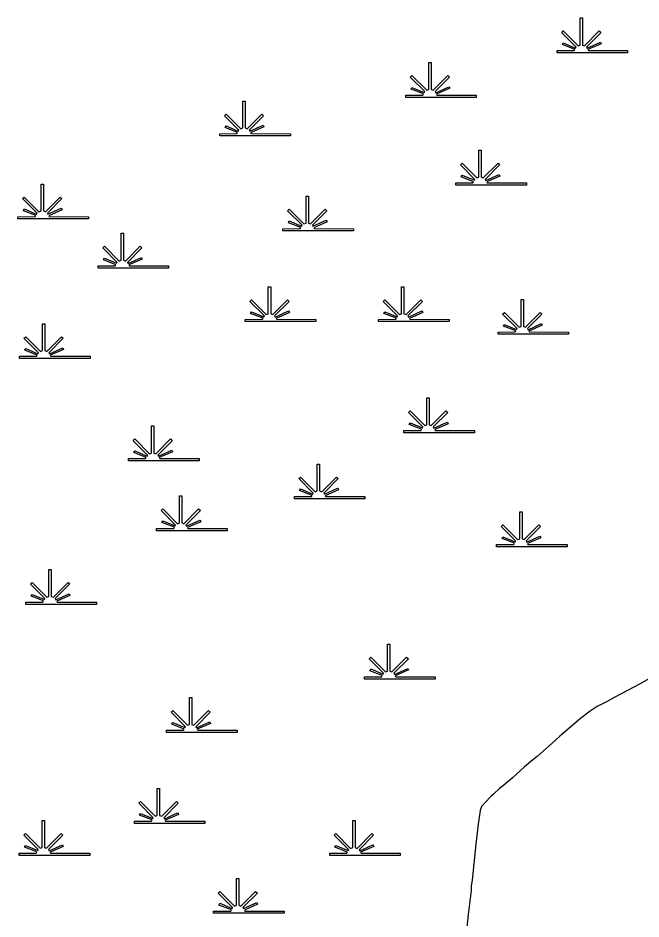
# Model space of a CAD drawing. Extents: x 2104537 to 2336408, y 34176 to 229611.
# Drawn here: x 2229919 to 2237602, y 124921 to 136026 of the extents above; entities that cross this region are included whole.
import ezdxf

# ---------------------------------------------------------------- set-up
doc = ezdxf.new("R2010")
doc.units = 0
doc.layers.add('Exist Hydrographic Swamp CELL', color=7, linetype='Continuous')
doc.layers.add('Exist Road Non-System Type 51', color=7, linetype='Continuous')

msp = doc.modelspace()

# ---------------------------------------------------------------- linework, layer by layer
at = {"layer": 'Exist Hydrographic Swamp CELL'}
for points in [[(2236567, 135624), (2236778, 135624), (2236786, 135638), (2236633, 135698), (2236644, 135718), (2236795, 135655), (2236802, 135667), (2236624, 135845), (2236644, 135866), (2236826, 135684), (2236851, 135693), (2236851, 136026), (2236880, 136026), (2236880, 135693), (2236905, 135684), (2237086, 135866), (2237107, 135845), (2236929, 135667), (2236937, 135653), (2237101, 135727), (2237110, 135707), (2236947, 135636), (2236953, 135624), (2237437, 135624), (2237437, 135595), (2236567, 135595)], [(2234700, 135076), (2234911, 135076), (2234919, 135090), (2234766, 135150), (2234777, 135170), (2234928, 135107), (2234935, 135119), (2234757, 135297), (2234777, 135318), (2234959, 135136), (2234984, 135145), (2234984, 135478), (2235013, 135478), (2235013, 135145), (2235038, 135136), (2235219, 135318), (2235240, 135297), (2235062, 135119), (2235070, 135105), (2235234, 135179), (2235244, 135159), (2235080, 135088), (2235086, 135076), (2235570, 135076), (2235570, 135047), (2234700, 135047)], [(2232408, 134600), (2232619, 134601), (2232627, 134615), (2232474, 134675), (2232485, 134695), (2232636, 134632), (2232643, 134644), (2232465, 134822), (2232485, 134842), (2232666, 134661), (2232692, 134670), (2232692, 135002), (2232721, 135002), (2232721, 134670), (2232746, 134661), (2232927, 134842), (2232948, 134822), (2232770, 134644), (2232778, 134629), (2232942, 134704), (2232951, 134684), (2232788, 134612), (2232794, 134601), (2233278, 134600), (2233278, 134572), (2232408, 134572)], [(2235319, 133993), (2235530, 133994), (2235538, 134008), (2235385, 134068), (2235397, 134088), (2235547, 134025), (2235554, 134037), (2235376, 134215), (2235397, 134236), (2235578, 134054), (2235603, 134063), (2235603, 134395), (2235632, 134395), (2235632, 134063), (2235657, 134054), (2235839, 134236), (2235859, 134215), (2235681, 134037), (2235689, 134022), (2235853, 134097), (2235863, 134077), (2235699, 134005), (2235705, 133994), (2236189, 133993), (2236189, 133965), (2235319, 133965)], [(2229919, 133577), (2230130, 133578), (2230138, 133592), (2229985, 133651), (2229996, 133672), (2230147, 133609), (2230154, 133621), (2229976, 133799), (2229996, 133819), (2230178, 133637), (2230203, 133647), (2230203, 133979), (2230232, 133979), (2230232, 133647), (2230257, 133637), (2230438, 133819), (2230459, 133799), (2230281, 133621), (2230289, 133606), (2230453, 133681), (2230462, 133661), (2230299, 133589), (2230305, 133578), (2230789, 133577), (2230789, 133549), (2229919, 133549)], [(2233187, 133429), (2233398, 133430), (2233406, 133444), (2233253, 133503), (2233264, 133524), (2233415, 133461), (2233422, 133473), (2233244, 133651), (2233265, 133671), (2233446, 133489), (2233471, 133499), (2233471, 133831), (2233500, 133831), (2233500, 133499), (2233525, 133489), (2233706, 133671), (2233727, 133651), (2233549, 133473), (2233557, 133458), (2233721, 133533), (2233731, 133513), (2233567, 133441), (2233573, 133430), (2234057, 133429), (2234057, 133401), (2233187, 133401)], [(2230907, 132970), (2231117, 132971), (2231125, 132985), (2230973, 133044), (2230984, 133065), (2231135, 133002), (2231141, 133014), (2230964, 133192), (2230984, 133212), (2231165, 133030), (2231191, 133040), (2231191, 133372), (2231220, 133372), (2231220, 133040), (2231245, 133030), (2231426, 133212), (2231447, 133192), (2231269, 133014), (2231277, 132999), (2231441, 133074), (2231450, 133054), (2231286, 132982), (2231293, 132971), (2231777, 132970), (2231777, 132942), (2230907, 132942)], [(2232722, 132311), (2232933, 132312), (2232941, 132326), (2232788, 132385), (2232799, 132406), (2232950, 132343), (2232957, 132355), (2232779, 132533), (2232799, 132553), (2232981, 132371), (2233006, 132381), (2233006, 132713), (2233035, 132713), (2233035, 132381), (2233060, 132371), (2233241, 132553), (2233262, 132533), (2233084, 132355), (2233092, 132340), (2233256, 132415), (2233266, 132395), (2233102, 132323), (2233108, 132312), (2233592, 132311), (2233592, 132283), (2232722, 132283)], [(2234366, 132311), (2234577, 132312), (2234585, 132326), (2234432, 132385), (2234443, 132406), (2234594, 132343), (2234601, 132355), (2234423, 132533), (2234444, 132553), (2234625, 132371), (2234650, 132381), (2234650, 132713), (2234679, 132713), (2234679, 132381), (2234704, 132371), (2234885, 132553), (2234906, 132533), (2234728, 132355), (2234736, 132340), (2234900, 132415), (2234910, 132395), (2234746, 132323), (2234752, 132312), (2235236, 132311), (2235236, 132283), (2234366, 132283)], [(2235839, 132155), (2236050, 132156), (2236058, 132170), (2235905, 132229), (2235916, 132250), (2236067, 132187), (2236074, 132199), (2235896, 132377), (2235917, 132397), (2236098, 132215), (2236123, 132225), (2236123, 132557), (2236152, 132557), (2236152, 132225), (2236177, 132215), (2236358, 132397), (2236379, 132377), (2236201, 132199), (2236209, 132184), (2236373, 132259), (2236383, 132239), (2236219, 132167), (2236225, 132156), (2236709, 132155), (2236709, 132127), (2235839, 132127)], [(2229937, 131856), (2230147, 131856), (2230155, 131871), (2230002, 131930), (2230014, 131951), (2230165, 131888), (2230171, 131900), (2229993, 132078), (2230014, 132098), (2230195, 131916), (2230220, 131926), (2230220, 132258), (2230249, 132258), (2230249, 131926), (2230274, 131916), (2230456, 132098), (2230476, 132078), (2230298, 131900), (2230306, 131885), (2230470, 131960), (2230480, 131939), (2230316, 131868), (2230322, 131856), (2230807, 131856), (2230807, 131828), (2229937, 131828)], [(2234678, 130941), (2234889, 130942), (2234897, 130956), (2234744, 131016), (2234755, 131036), (2234906, 130973), (2234913, 130985), (2234735, 131163), (2234755, 131183), (2234937, 131002), (2234962, 131011), (2234962, 131343), (2234991, 131343), (2234991, 131011), (2235016, 131002), (2235197, 131183), (2235218, 131163), (2235040, 130985), (2235048, 130970), (2235212, 131045), (2235222, 131025), (2235058, 130953), (2235064, 130942), (2235548, 130941), (2235548, 130913), (2234678, 130913)], [(2231282, 130595), (2231492, 130595), (2231500, 130609), (2231347, 130669), (2231359, 130689), (2231510, 130626), (2231516, 130638), (2231338, 130816), (2231359, 130837), (2231540, 130655), (2231565, 130664), (2231565, 130997), (2231594, 130997), (2231594, 130664), (2231620, 130655), (2231801, 130837), (2231821, 130816), (2231644, 130638), (2231652, 130624), (2231815, 130698), (2231825, 130678), (2231661, 130607), (2231668, 130595), (2232152, 130595), (2232152, 130566), (2231282, 130566)], [(2233327, 130126), (2233537, 130127), (2233545, 130141), (2233392, 130200), (2233404, 130221), (2233555, 130158), (2233561, 130170), (2233383, 130348), (2233404, 130368), (2233585, 130186), (2233610, 130196), (2233610, 130528), (2233639, 130528), (2233639, 130196), (2233664, 130186), (2233846, 130368), (2233866, 130348), (2233689, 130170), (2233697, 130155), (2233860, 130230), (2233870, 130210), (2233706, 130138), (2233712, 130127), (2234197, 130126), (2234197, 130098), (2233327, 130098)], [(2231628, 129733), (2231839, 129733), (2231847, 129748), (2231694, 129807), (2231705, 129828), (2231856, 129765), (2231863, 129776), (2231685, 129955), (2231706, 129975), (2231887, 129793), (2231912, 129803), (2231912, 130135), (2231941, 130135), (2231941, 129803), (2231966, 129793), (2232147, 129975), (2232168, 129955), (2231990, 129776), (2231998, 129762), (2232162, 129836), (2232172, 129816), (2232008, 129745), (2232014, 129733), (2232498, 129733), (2232498, 129705), (2231628, 129705)], [(2235822, 129537), (2236032, 129537), (2236041, 129551), (2235888, 129611), (2235899, 129632), (2236050, 129569), (2236056, 129580), (2235879, 129758), (2235899, 129779), (2236080, 129597), (2236106, 129606), (2236106, 129939), (2236135, 129939), (2236135, 129606), (2236160, 129597), (2236341, 129779), (2236362, 129758), (2236184, 129580), (2236192, 129566), (2236356, 129640), (2236365, 129620), (2236201, 129549), (2236208, 129537), (2236692, 129537), (2236692, 129508), (2235822, 129508)], [(2230017, 128826), (2230227, 128826), (2230235, 128841), (2230082, 128900), (2230094, 128921), (2230245, 128858), (2230251, 128869), (2230073, 129047), (2230094, 129068), (2230275, 128886), (2230300, 128895), (2230300, 129228), (2230329, 129228), (2230329, 128895), (2230355, 128886), (2230536, 129068), (2230556, 129047), (2230379, 128869), (2230387, 128855), (2230550, 128929), (2230560, 128909), (2230396, 128838), (2230403, 128826), (2230887, 128826), (2230887, 128797), (2230017, 128797)], [(2234193, 127907), (2234404, 127907), (2234412, 127921), (2234259, 127981), (2234270, 128002), (2234421, 127939), (2234427, 127950), (2234250, 128128), (2234270, 128149), (2234451, 127967), (2234477, 127976), (2234477, 128309), (2234506, 128309), (2234506, 127976), (2234531, 127967), (2234712, 128149), (2234733, 128128), (2234555, 127950), (2234563, 127936), (2234727, 128010), (2234736, 127990), (2234572, 127919), (2234579, 127907), (2235063, 127907), (2235063, 127878), (2234193, 127878)], [(2231750, 127248), (2231960, 127248), (2231968, 127262), (2231815, 127322), (2231827, 127343), (2231978, 127280), (2231984, 127291), (2231806, 127469), (2231827, 127490), (2232008, 127308), (2232033, 127317), (2232033, 127650), (2232062, 127650), (2232062, 127317), (2232088, 127308), (2232269, 127490), (2232289, 127469), (2232112, 127291), (2232120, 127277), (2232283, 127351), (2232293, 127331), (2232129, 127260), (2232135, 127248), (2232620, 127248), (2232620, 127219), (2231750, 127219)], [(2231354, 126126), (2231564, 126126), (2231572, 126141), (2231419, 126200), (2231431, 126221), (2231582, 126158), (2231588, 126169), (2231410, 126347), (2231431, 126368), (2231612, 126186), (2231637, 126196), (2231637, 126528), (2231666, 126528), (2231666, 126196), (2231691, 126186), (2231873, 126368), (2231893, 126347), (2231716, 126169), (2231724, 126155), (2231887, 126229), (2231897, 126209), (2231733, 126138), (2231739, 126126), (2232224, 126126), (2232224, 126097), (2231354, 126097)], [(2229934, 125732), (2230145, 125733), (2230153, 125747), (2230000, 125806), (2230011, 125827), (2230162, 125764), (2230169, 125776), (2229991, 125954), (2230011, 125974), (2230193, 125792), (2230218, 125802), (2230218, 126134), (2230247, 126134), (2230247, 125802), (2230272, 125792), (2230453, 125974), (2230474, 125954), (2230296, 125776), (2230304, 125761), (2230468, 125836), (2230478, 125816), (2230314, 125744), (2230320, 125733), (2230804, 125732), (2230804, 125704), (2229934, 125704)], [(2233763, 125731), (2233973, 125731), (2233981, 125745), (2233828, 125805), (2233840, 125825), (2233991, 125763), (2233997, 125774), (2233820, 125952), (2233840, 125973), (2234021, 125791), (2234047, 125800), (2234047, 126133), (2234076, 126133), (2234076, 125800), (2234101, 125791), (2234282, 125973), (2234303, 125952), (2234125, 125774), (2234133, 125760), (2234296, 125834), (2234306, 125814), (2234142, 125743), (2234149, 125731), (2234633, 125731), (2234633, 125702), (2233763, 125702)], [(2232331, 125019), (2232542, 125019), (2232550, 125034), (2232397, 125093), (2232408, 125114), (2232559, 125051), (2232566, 125062), (2232388, 125240), (2232408, 125261), (2232589, 125079), (2232615, 125089), (2232615, 125421), (2232644, 125421), (2232644, 125089), (2232669, 125079), (2232850, 125261), (2232871, 125240), (2232693, 125062), (2232701, 125048), (2232865, 125122), (2232874, 125102), (2232711, 125031), (2232717, 125019), (2233201, 125019), (2233201, 124991), (2232331, 124991)]]:
    msp.add_lwpolyline(points, close=True, dxfattribs=at)
at = {"layer": 'Exist Road Non-System Type 51'}
msp.add_lwpolyline([(2237773, 127922), (2237582, 127816), (2237278, 127656), (2237178, 127597), (2237060, 127538), (2236975, 127484), (2236856, 127392), (2236600, 127173), (2236549, 127126), (2236320, 126925), (2236267, 126884), (2236164, 126795), (2236117, 126750), (2236018, 126661), (2235912, 126570), (2235863, 126533), (2235785, 126459), (2235750, 126429), (2235684, 126362), (2235637, 126306), (2235619, 126256), (2235593, 126091), (2235564, 125841), (2235518, 125401), (2235508, 125331), (2235506, 125273), (2235472, 124977), (2235456, 124819)], dxfattribs=at)

doc.saveas('drawing.dxf')
